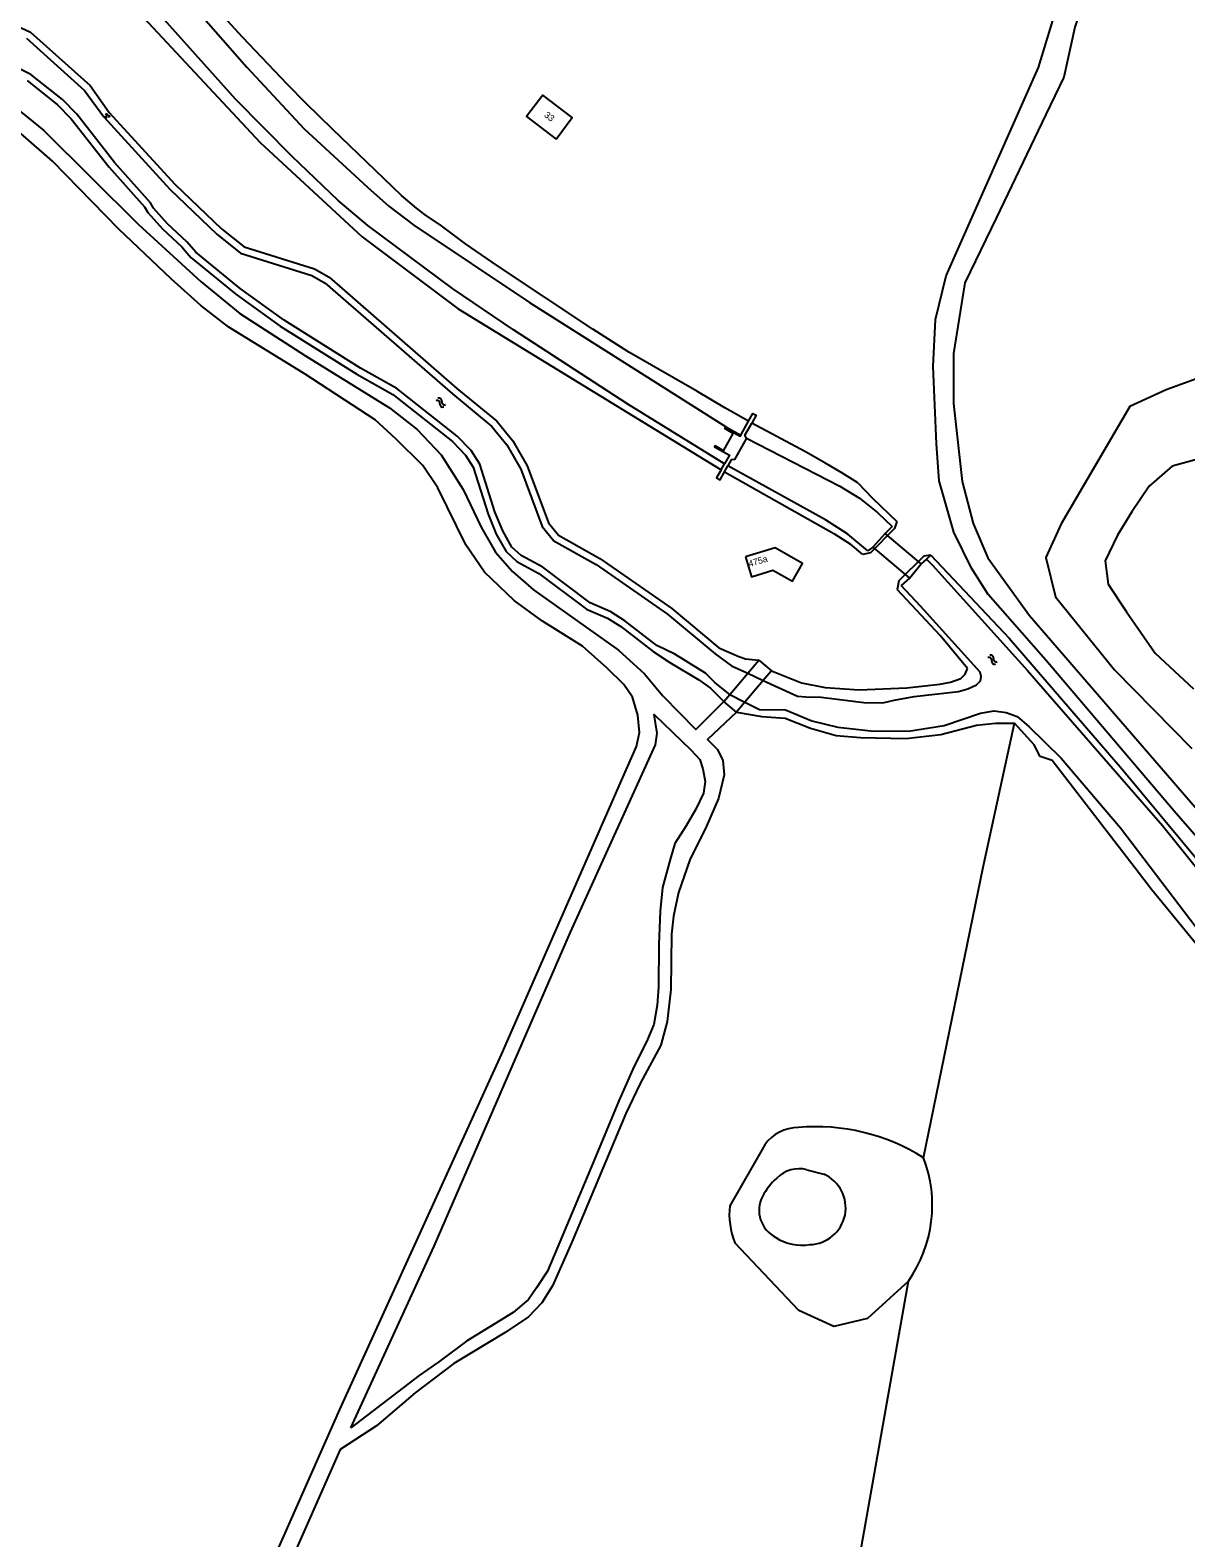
# Model space of a CAD drawing. Extents: x 124000 to 129000, y 395500 to 397503.
# Drawn here: x 127779.2 to 127956, y 396400.8 to 396631.5 of the extents above; entities that cross this region are included whole.
import ezdxf

# ---------------------------------------------------------------- set-up
doc = ezdxf.new("R2010")
doc.units = 0
for name, color, linetype in [('gg-anno-huisnummerreeks BGT', 7, 'Continuous'), ('gg-bbg-hoofdgebouw', 7, 'Continuous'), ('gg-knt-onverhard', 7, 'Continuous'), ('gg-kntw-bovenkant insteek waterloop', 7, 'Continuous'), ('gg-kntw-waterlijn', 7, 'Continuous'), ('gg-kwrk-duiker nz buis', 7, 'Continuous'), ('gg-kwrk-kunstwerk niveau 01', 7, 'Continuous'), ('gg-kwrk-stuw', 7, 'Continuous'), ('gt-grn-groengrens', 7, 'Continuous'), ('gt-symb-groenvak', 7, 'Continuous'), ('gt-symb-watersymbool', 7, 'Continuous'), ('gx-grn-maaiveld', 7, 'Continuous')]:
    doc.layers.add(name, color=color, linetype=linetype)

# ---------------------------------------------------------------- blocks, each defined once
blk = doc.blocks.new('gt0-WA')
at = {"layer": 'gt-symb-watersymbool'}
for centre, start, end in [((-0.32, 0.02), 28.0725, 151.9275), ((0.43, 0.42), 208.0725, 331.9275), ((-0.32, -0.43), 28.0725, 151.9275), ((0.43, -0.03), 208.0725, 331.9275)]:
    blk.add_arc(centre, 0.425, start, end, dxfattribs=at)
blk = doc.blocks.new('gt0-GRVAK')
at = {"layer": 'gt-symb-groenvak'}
for p, q in [((-0.11, 0.19), (-0.23, 0.24)), ((-0.18, 0.15), (0.09, 0.15)), ((-0.09, 0.21), (-0.16, 0.32)), ((-0.05, 0.21), (-0.05, 0.39)), ((0, 0.21), (0.06, 0.32)), ((0.01, 0.19), (0.13, 0.24)), ((0.26, -0.05), (0.2, 0.06)), ((0.3, -0.05), (0.3, 0.13)), ((0.35, -0.05), (0.41, 0.06)), ((-0.25, -0.23), (-0.36, -0.18)), ((-0.32, -0.26), (-0.05, -0.26)), ((-0.23, -0.21), (-0.29, -0.09)), ((-0.18, -0.2), (-0.18, -0.02)), ((-0.14, -0.21), (-0.07, -0.09)), ((-0.12, -0.23), (0, -0.18)), ((0.24, -0.07), (0.12, -0.02)), ((0.17, -0.11), (0.44, -0.11)), ((0.37, -0.07), (0.49, -0.02))]:
    blk.add_line(p, q, dxfattribs=at)

msp = doc.modelspace()

# ---------------------------------------------------------------- linework, layer by layer
at = {"layer": 'gg-bbg-hoofdgebouw'}
for points in [[(127859.67, 396614.77), (127862.12, 396618.08), (127857.62, 396621.52), (127855.12, 396618.25), (127859.67, 396614.77)], [(127888.62, 396550.88), (127889.55, 396547.83), (127892.81, 396548.84), (127895.81, 396547.16), (127897.36, 396549.88), (127893.18, 396552.27), (127888.62, 396550.88)]]:
    msp.add_lwpolyline(points, dxfattribs=at)
at = {"layer": 'gg-knt-onverhard'}
for points in [[(127977.66, 396482.11), (127978.01, 396482.91), (127977.24, 396484.72), (127970.97, 396492.77), (127954.22, 396511.98), (127934.58, 396535.06), (127925.76, 396545.13), (127923.19, 396549.15), (127920.51, 396554.66), (127918.27, 396562.49), (127917.84, 396568.17), (127917.34, 396580.01), (127917.72, 396587.19), (127919.32, 396593.89), (127933.48, 396625.73), (127936.56, 396635.95), (127938.75, 396644.82)], [(127942.87, 396643.41), (127939.03, 396631.91), (127937.31, 396624.25), (127934.58, 396618.57), (127927.01, 396602.81), (127922.19, 396592.8), (127920.47, 396582.01), (127920.47, 396574.32), (127921.79, 396562.42), (127923.48, 396555.96), (127925.73, 396550.71), (127932.1, 396541.89), (127971.42, 396496.43), (127979.72, 396485.91), (127980.7, 396483.98), (127981.07, 396482.57), (127980.82, 396481.01), (127979.98, 396479.32)], [(127762.52, 396631.29), (127781.26, 396616.1), (127795.69, 396601.75), (127805.36, 396592.93), (127811.25, 396588.11), (127821.32, 396581.62), (127834.17, 396573.7), (127838.41, 396570.38), (127842.05, 396566.47), (127845.42, 396561.16), (127848.16, 396555.43), (127850.39, 396551.62), (127852.96, 396548.62), (127856.17, 396545.83), (127869.18, 396536.62), (127873.15, 396532.97), (127875.99, 396529.6), (127881.03, 396524.45), (127885.32, 396528.77)], [(127867.47, 396533.84), (127863.68, 396537.2), (127857.58, 396541.06), (127853.24, 396544.22), (127848.69, 396548.56), (127845.82, 396552.7), (127841.54, 396561.44), (127839.24, 396564.87), (127835.12, 396568.94), (127831.96, 396571.83), (127821.25, 396578.85), (127809.58, 396586.01), (127805.3, 396589.33), (127800.75, 396593.4), (127792.72, 396601.01), (127782.59, 396611.4), (127777.72, 396615.66)], [(127808.06, 396378.61), (127826.55, 396420.47), (127851.27, 396474.78), (127869.87, 396517.14), (127871.97, 396521.87), (127872.43, 396524.01), (127872.15, 396526.68), (127871.36, 396529.4), (127870.01, 396531.36), (127867.47, 396533.84)], [(127887.25, 396527.13), (127882.83, 396522.92), (127884.33, 396521.42), (127885.14, 396519.71), (127885.35, 396517.56), (127884.49, 396513.92), (127882.67, 396509.69), (127880.11, 396504.53), (127878.39, 396499.55), (127877.59, 396495.91), (127877.32, 396493.17), (127877.21, 396484.71), (127876.66, 396479.79), (127875.65, 396476.2), (127872.49, 396470.31), (127870.32, 396465.71), (127862.07, 396446.04), (127859.11, 396439.35), (127857.46, 396436.75), (127855.41, 396434.64), (127851.86, 396432.25), (127844, 396427.48), (127838.06, 396423.01), (127832.15, 396417.93), (127826.62, 396414.33), (127815.49, 396389.17)], [(127828.22, 396417.63), (127841.01, 396445.44), (127861.86, 396493.46), (127874.85, 396522.14), (127875.12, 396523.91), (127874.64, 396526.75), (127880.26, 396521.34), (127881.65, 396519.89), (127882.08, 396518.44), (127882.46, 396516.52), (127882.19, 396514.75), (127881.01, 396512.28), (127879.57, 396509.76), (127877.8, 396507.03), (127877.1, 396504.57), (127875.92, 396500.28), (127875.55, 396496.69), (127875.39, 396491.6), (127875.32, 396485.05), (127875.13, 396482.29), (127874.61, 396479.35), (127873.63, 396477.03), (127871.37, 396472.53), (127869.24, 396467.69), (127865.47, 396458.59), (127858.32, 396441.61), (127856.67, 396439.07), (127855.42, 396437.29), (127853.06, 396435.3), (127845.93, 396430.89), (127841.68, 396427.74), (127838.67, 396425.66), (127828.22, 396417.63)]]:
    msp.add_lwpolyline(points, dxfattribs=at)
at = {"layer": 'gg-kntw-bovenkant insteek waterloop'}
for p, q in [((127885.4, 396563.87), (127902.14, 396554.47)), ((127905.83, 396562.18), (127908.05, 396559.87)), ((127908.05, 396559.87), (127911.79, 396556.3)), ((127902.14, 396554.47), (127904.67, 396552.8)), ((127906.58, 396551.22), (127904.67, 396552.8)), ((127916.31, 396550.53), (127915.53, 396549.8)), ((127916.97, 396551.16), (127916.31, 396550.53)), ((127913.72, 396547.64), (127915.53, 396549.8)), ((127913.72, 396547.64), (127912.47, 396546.48)), ((127891.58, 396460.95), (127886.22, 396451.62))]:
    msp.add_line(p, q, dxfattribs=at)
for points in [[(127696.45, 396733.64), (127701.99, 396731.59), (127705.71, 396730.12), (127711.97, 396727.54), (127713.79, 396726.71), (127715.57, 396725.8), (127717.17, 396724.87), (127718.83, 396723.75), (127720.39, 396722.49), (127721.71, 396721.22), (127722.39, 396720.49), (127723.68, 396718.96), (127724.79, 396717.55), (127758.75, 396676.7), (127787.25, 396643.38), (127814.38, 396614.29), (127829.98, 396599.82), (127844.67, 396588.83), (127884.88, 396564.17)], [(127889.07, 396571.63), (127885.48, 396573.66), (127881.19, 396576.23), (127870.79, 396582.17), (127865.26, 396585.71), (127850.68, 396595.38), (127845.76, 396598.77), (127842.1, 396601.53), (127839.62, 396603.21), (127838.28, 396604.23), (127836.01, 396606.17), (127825.41, 396616.32), (127821.35, 396620.3), (127818.55, 396623.16), (127811.64, 396630.4), (127808.27, 396634.09), (127804.62, 396638.31), (127796.35, 396648.35), (127792.62, 396652.76), (127788.63, 396657.25), (127779.03, 396667.68)], [(127775.58, 396632.85), (127779.24, 396631.12), (127788.33, 396622.98), (127791.28, 396618.86), (127801.32, 396607.91), (127808.45, 396601.06), (127811.9, 396598.33), (127822.7, 396594.92), (127824.94, 396593.64), (127844.48, 396576.65), (127850.59, 396571.62), (127853.02, 396568.64), (127855.24, 396564.79), (127858.49, 396556.09), (127860.03, 396554.2), (127866.36, 396550.62), (127877.34, 396542.99), (127884.55, 396536.98), (127887.59, 396535.62), (127888.61, 396535.28), (127890.67, 396535.09)], [(127778.71, 396623.75), (127783.36, 396620.02), (127785.46, 396617.89), (127791.24, 396610.5), (127796.68, 396604.41), (127797.16, 396603.57), (127799.41, 396601.07), (127802.36, 396598.28), (127803.76, 396596.68), (127810.62, 396591.05), (127817.42, 396586.16), (127829.15, 396578.81), (127834.66, 396575.72), (127843.79, 396568.51), (127845.76, 396566.46), (127846.98, 396564.61), (127849.25, 396557.39), (127850.49, 396554.36), (127852.01, 396551.68), (127853.65, 396550.16), (127857.02, 396548.36), (127864.3, 396542.88), (127867.49, 396541.48), (127869.53, 396540.21), (127874.49, 396536.4), (127877.06, 396534.73), (127881.48, 396532.05), (127883.27, 396530.77), (127885.32, 396528.77)], [(127958.6, 396578.46), (127952.99, 396576.43), (127947.42, 396573.86), (127936.91, 396555.95), (127934.56, 396550.76), (127936.07, 396544.77), (127945.08, 396533.59), (127956.92, 396521.59)], [(127905.83, 396562.18), (127903.37, 396563.75), (127900.79, 396565.28), (127897.8, 396566.94), (127889.6, 396571.34)], [(127911.05, 396555.54), (127910.01, 396554.44), (127908.1, 396552.36), (127907.37, 396551.81)], [(127916.97, 396551.16), (127928.98, 396538.44), (127946.26, 396518.39), (127961.56, 396500), (127976.13, 396482.05), (127976.71, 396481.31)], [(127922.57, 396533.81), (127918.4, 396538.86), (127911.83, 396545.89)], [(127892.61, 396533.45), (127897.19, 396531.61), (127900.83, 396530.89), (127906.04, 396530.55), (127913.3, 396530.84), (127918.36, 396531.41), (127919.97, 396531.72), (127921.57, 396532.26), (127922.26, 396532.93), (127922.57, 396533.81)], [(127887.25, 396527.13), (127891.11, 396526.45), (127894.68, 396526.23), (127898.55, 396524.67), (127902.51, 396523.55), (127906.24, 396523.23), (127913.17, 396523.1), (127918.51, 396523.73), (127923.96, 396525.12), (127926.87, 396525.46), (127929.77, 396525.44)], [(127969.76, 396475.52), (127968.89, 396476.89), (127959.34, 396489.56), (127950.74, 396500), (127948.26, 396503.28), (127935.53, 396519.72), (127933.71, 396520.32), (127932.8, 396522.13), (127929.77, 396525.44)], [(127913.55, 396440.09), (127907.3, 396434.35), (127902.12, 396433.15), (127896.81, 396435.6), (127886.99, 396445.97)]]:
    msp.add_lwpolyline(points, dxfattribs=at)
for centre, radius, start, end in [((127896.74, 396457.2), 6.39, 90.3018, 144.0447), ((127899.4, 396432.76), 30.95, 57.8794, 94.9838), ((127896.96, 396451.69), 20.25, 325.018, 21.057), ((127898.05, 396450.35), 11.9, 173.9031, 201.6182)]:
    msp.add_arc(centre, radius, start, end, dxfattribs=at)
at = {"layer": 'gg-kntw-waterlijn'}
for p, q in [((127888.96, 396533.07), (127891.35, 396531.97)), ((127886.22, 396529.84), (127888.55, 396528.66)), ((127898.03, 396457.14), (127900.61, 396456.45))]:
    msp.add_line(p, q, dxfattribs=at)
for points in [[(127673.98, 396753.28), (127677.36, 396749.57), (127681.93, 396746.68), (127686.85, 396744.38), (127699.75, 396739.59), (127705.65, 396737.9), (127710.33, 396736.34), (127714.11, 396734.63), (127717.67, 396732.82), (127723.16, 396729.78), (127727.34, 396726.22), (127760.4, 396686.03), (127778.35, 396664.34), (127794.72, 396645.86), (127812.33, 396625.77), (127821.12, 396616.33), (127830.81, 396607.45), (127834.05, 396604.54), (127837.9, 396601.62), (127855.58, 396589.81), (127885.72, 396570.74), (127887.89, 396569.52)], [(127885.4, 396565.09), (127870.63, 396574.26), (127853.15, 396585.62), (127843.82, 396591.92), (127830.85, 396601.55), (127826.29, 396605.4), (127819.24, 396612.13), (127810.58, 396620.91), (127796.63, 396636.55), (127777.01, 396658.92)], [(127778.62, 396630.2), (127787.5, 396622.24), (127790.42, 396618.17), (127800.53, 396607.14), (127807.73, 396600.23), (127811.38, 396597.34), (127822.25, 396593.9), (127824.3, 396592.74), (127843.77, 396575.81), (127849.81, 396570.84), (127852.11, 396568.01), (127854.25, 396564.32), (127857.52, 396555.53), (127859.31, 396553.35), (127865.77, 396549.69), (127876.67, 396542.12), (127883.96, 396536.04), (127886.5, 396534.21), (127888.96, 396533.07)], [(127886.22, 396529.84), (127884, 396531.59), (127882.49, 396533.09), (127877.79, 396536.01), (127875.07, 396537.34), (127870.15, 396541.12), (127868, 396542.46), (127864.86, 396543.83), (127857.62, 396549.29), (127854.29, 396551.07), (127852.89, 396552.37), (127851.48, 396554.85), (127850.28, 396557.76), (127847.98, 396565.08), (127846.63, 396567.15), (127844.53, 396569.33), (127835.27, 396576.63), (127829.71, 396579.76), (127818.04, 396587.07), (127811.29, 396591.92), (127804.53, 396597.47), (127803.15, 396599.05), (127800.2, 396601.84), (127798.05, 396604.22), (127797.57, 396605.05), (127792.09, 396611.21), (127786.29, 396618.62), (127784.1, 396620.83), (127779.3, 396624.68), (127777.65, 396625.49)], [(127888.78, 396569.06), (127903.06, 396561.67), (127906.07, 396559.85), (127908.88, 396557.61), (127911.05, 396555.54)], [(127907.37, 396551.81), (127904.26, 396554.33), (127900.87, 396556.54), (127885.92, 396564.8)], [(127958.39, 396565.99), (127953.93, 396564.74), (127950.4, 396561.71), (127947.74, 396557.77), (127945.54, 396554.22), (127943.68, 396550.28), (127944.12, 396546.69), (127946.91, 396542.45), (127951.32, 396536.14), (127957.16, 396530.71)], [(127916.31, 396550.53), (127917.26, 396549.62), (127931.79, 396533.48), (127952.41, 396509.78), (127975.87, 396480.62)], [(127891.35, 396531.97), (127896.57, 396529.59), (127897.84, 396529.46), (127900.23, 396529.42), (127906.73, 396528.61), (127909.66, 396528.57), (127911.39, 396528.98), (127914.43, 396529.51), (127921.22, 396530.28), (127922.64, 396530.67), (127923.96, 396531.29), (127924.56, 396531.92), (127924.69, 396532.57), (127924.54, 396533.24), (127915.42, 396543.36), (127912.47, 396546.48)], [(127888.55, 396528.66), (127890.76, 396527.54), (127894.73, 396527.48), (127898.8, 396525.82), (127902.78, 396524.82), (127907.79, 396524.25), (127913.57, 396524.2), (127919.01, 396525.06), (127924.6, 396526.95), (127926.7, 396527.35), (127928.51, 396527.07), (127930.21, 396526.44), (127931.99, 396524.93), (127936.94, 396520.1), (127946, 396509.42), (127971.01, 396476.57)]]:
    msp.add_lwpolyline(points, dxfattribs=at)
for centre, radius, start, end in [((127896.87, 396452.41), 4.87, 76.234, 135.2565), ((127898.34, 396451.3), 5.62, 271.2488, 66.246), ((127899.36, 396448.93), 9.11, 130.7101, 153.2663), ((127895.34, 396450.91), 4.63, 152.7763, 243.295), ((127897.26, 396452.89), 7.31, 236.7771, 279.4799)]:
    msp.add_arc(centre, radius, start, end, dxfattribs=at)
at = {"layer": 'gg-kwrk-duiker nz buis'}
for p, q in [((127915.53, 396549.8), (127910.01, 396554.44)), ((127908.1, 396552.36), (127913.72, 396547.64))]:
    msp.add_line(p, q, dxfattribs=at)
at = {"layer": 'gg-kwrk-kunstwerk niveau 01'}
for p, q in [((127888.96, 396533.07), (127890.67, 396535.09)), ((127890.67, 396535.09), (127892.61, 396533.45)), ((127886.22, 396529.84), (127888.96, 396533.07)), ((127891.35, 396531.97), (127888.55, 396528.66)), ((127892.61, 396533.45), (127891.35, 396531.97)), ((127885.32, 396528.77), (127886.22, 396529.84)), ((127887.25, 396527.13), (127885.32, 396528.77)), ((127888.55, 396528.66), (127887.25, 396527.13))]:
    msp.add_line(p, q, dxfattribs=at)
at = {"layer": 'gg-kwrk-stuw'}
for p, q in [((127887.89, 396569.52), (127889.07, 396571.63)), ((127885.28, 396567.12), (127886.76, 396569.76)), ((127884.88, 396564.17), (127885.4, 396565.09)), ((127885.4, 396563.87), (127885.92, 396564.8))]:
    msp.add_line(p, q, dxfattribs=at)
for points in [[(127888.78, 396569.06), (127888.55, 396569.48), (127889.6, 396571.34)], [(127889.07, 396571.63), (127889.74, 396572.82), (127890.26, 396572.53), (127889.6, 396571.34)], [(127886.76, 396569.76), (127885.45, 396570.5), (127885.53, 396570.63), (127887.79, 396569.35), (127887.89, 396569.52)], [(127888.78, 396569.06), (127886.92, 396565.75), (127886.44, 396565.73), (127885.92, 396564.8)], [(127885.28, 396567.12), (127883.97, 396567.86), (127883.9, 396567.73), (127886.17, 396566.46), (127885.4, 396565.09)], [(127884.88, 396564.17), (127884.21, 396562.97), (127884.73, 396562.68), (127885.4, 396563.87)]]:
    msp.add_lwpolyline(points, dxfattribs=at)
at = {"layer": 'gt-grn-groengrens'}
for points in [[(127915.85, 396458.97), (127925.01, 396503.43), (127929.77, 396525.44)], [(127869.29, 396252.36), (127889.27, 396330.73), (127889.99, 396351.31), (127902.43, 396377.41), (127906.76, 396401.81), (127913.55, 396440.09)]]:
    msp.add_lwpolyline(points, dxfattribs=at)
at = {"layer": 'gx-grn-maaiveld'}
for p, q in [((127911.42, 396555.23), (127907.74, 396551.48)), ((127911.79, 396556.3), (127911.42, 396555.23)), ((127907.74, 396551.48), (127906.58, 396551.22))]:
    msp.add_line(p, q, dxfattribs=at)
msp.add_lwpolyline([(127916.97, 396551.16), (127915.91, 396551), (127912.08, 396547.19), (127911.83, 396545.89)], dxfattribs=at)

# ---------------------------------------------------------------- block references
at = {"layer": 'gt-symb-groenvak'}
msp.add_blockref('gt0-GRVAK', (127790.93, 396618.35), dxfattribs=at)
at = {"layer": 'gt-symb-watersymbool'}
for p, rotation in [((127842.05, 396574.44), 141.69800617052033), ((127926.4, 396535.2), -40.01095772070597)]:
    msp.add_blockref('gt0-WA', p, dxfattribs=dict(at, rotation=rotation))

# ---------------------------------------------------------------- texts
at = {"layer": 'gg-anno-huisnummerreeks BGT'}
for s, rotation, p in [('33', 322.6, (127857.73, 396618.29)), ('475a', 17.2, (127889.25, 396549.31))]:
    msp.add_text(s, height=1, rotation=rotation, dxfattribs=at).set_placement(p)

doc.saveas('drawing.dxf')
